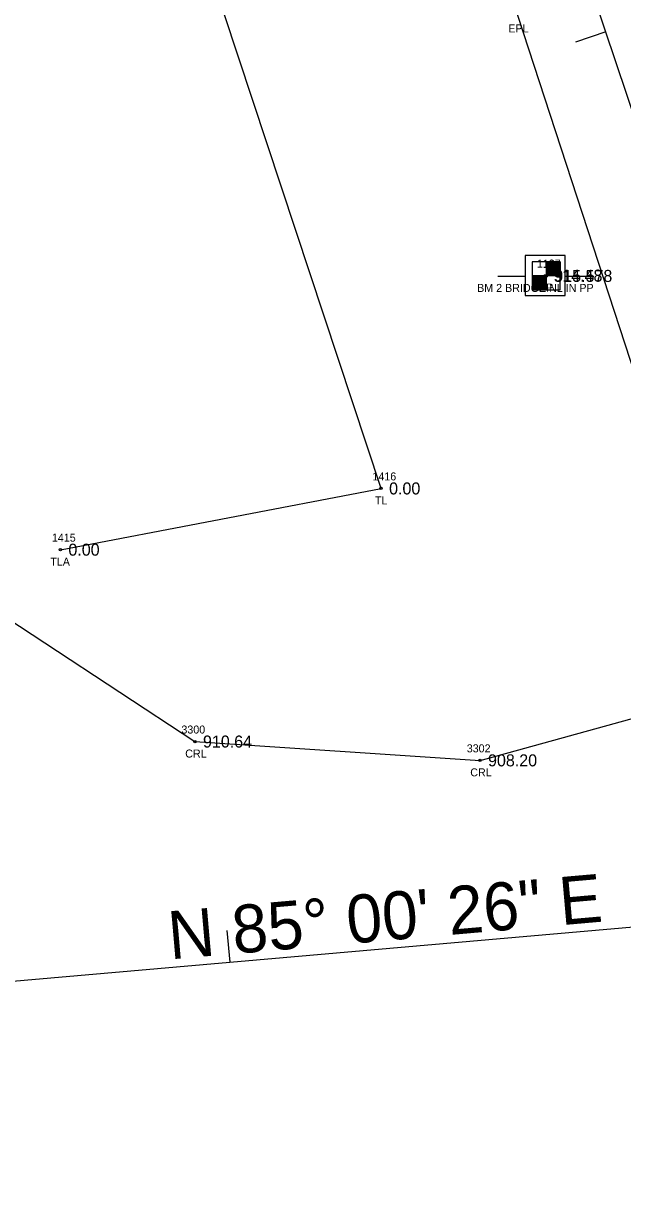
# Model space of a CAD drawing. Extents: x 1528109 to 1531398, y 1157799 to 1162548.
# Drawn here: x 1529538.8 to 1529613.7, y 1160240.8 to 1160387.6 of the extents above; entities that cross this region are included whole.
import ezdxf

# ---------------------------------------------------------------- set-up
doc = ezdxf.new("R2010")
doc.units = 0
for name, color, linetype in [('RD_EX_H2O', 7, 'Continuous'), ('RD_EX_H2O_txCode', 7, 'Continuous'), ('RD_EX_Road', 7, 'Continuous'), ('RD_EX_Road_txCode', 7, 'Continuous'), ('RD_EX_TX_H2O_ELEV', 7, 'Continuous'), ('RD_EX_TX_VEG_ELEV', 7, 'Continuous'), ('RD_EX_UT', 7, 'Continuous'), ('RD_EX_UT_txCode', 7, 'Continuous'), ('RD_EX_VEG', 7, 'Continuous'), ('RD_EX_VEG_txCode', 7, 'Continuous'), ('RD_HC_Cl', 7, 'Continuous'), ('RD_HC_Data', 7, 'Continuous'), ('RD_HC_Data_Tic', 7, 'Continuous'), ('RD_HC_Survey', 7, 'Continuous'), ('RD_HC_Survey_ELEV', 7, 'Continuous'), ('RD_HC_Survey_txCode', 7, 'Continuous'), ('RD_SMD_Locator', 7, 'Continuous')]:
    doc.layers.add(name, color=color, linetype=linetype)

msp = doc.modelspace()

# ---------------------------------------------------------------- linework, layer by layer
at = {"layer": 'RD_EX_H2O'}
msp.add_lwpolyline([(1529212.56, 1160420.69), (1529289.94, 1160452.31), (1529331.04, 1160457.54), (1529371.94, 1160452.7), (1529411.5, 1160420.02), (1529456.02, 1160392.77), (1529494.52, 1160341.06), (1529560.21, 1160297.91), (1529595.85, 1160295.56), (1529623.8, 1160303.23), (1529653.23, 1160315.13), (1529678.89, 1160322.7), (1529698.19, 1160309.68), (1529721.68, 1160311.69)], dxfattribs=at)
at = {"layer": 'RD_EX_Road'}
msp.add_lwpolyline([(1529619.36, 1160331.12), (1529600.6, 1160388.5), (1529583.59, 1160439.6), (1529564.67, 1160495.86), (1529548.92, 1160543.15), (1529530.19, 1160599.08), (1529525.69, 1160605.63)], dxfattribs=at)
at = {"layer": 'RD_EX_UT'}
for p, q in [((1529606.51, 1160358.63), (1529601.51, 1160358.63)), ((1529601.51, 1160358.63), (1529601.51, 1160353.63)), ((1529606.51, 1160353.63), (1529606.51, 1160358.63)), ((1529598.08, 1160356.06), (1529601.55, 1160356.06)), ((1529606.44, 1160356.06), (1529610.08, 1160356.06)), ((1529601.51, 1160353.63), (1529606.51, 1160353.63))]:
    msp.add_line(p, q, dxfattribs=at)
at = {"layer": 'RD_EX_VEG'}
msp.add_lwpolyline([(1529543.38, 1160321.88), (1529583.48, 1160329.53), (1529467.47, 1160679.92), (1529425.09, 1160802.81), (1529349.9, 1161010.59), (1529312.85, 1161137.15)], dxfattribs=at)
at = {"layer": 'RD_HC_Cl'}
for p, q in [((1529913.5, 1159487.74), (1529527.85, 1160635.77)), ((1529525.22, 1160266.9), (1529648.16, 1160277.64))]:
    msp.add_line(p, q, dxfattribs=at)
at = {"layer": 'RD_HC_Data_Tic'}
for p, q in [((1529611.57, 1160386.56), (1529607.78, 1160385.29)), ((1529564.59, 1160270.34), (1529564.24, 1160274.32))]:
    msp.add_line(p, q, dxfattribs=at)
at = {"layer": 'RD_HC_Survey'}
for p, q in [((1529604.14, 1160357.83), (1529604.14, 1160354.33)), ((1529604.16, 1160357.83), (1529604.16, 1160356.08)), ((1529604.18, 1160357.83), (1529604.18, 1160356.08)), ((1529604.21, 1160357.83), (1529604.21, 1160356.08)), ((1529604.23, 1160357.83), (1529604.23, 1160356.08)), ((1529604.26, 1160357.83), (1529604.26, 1160356.08)), ((1529604.28, 1160357.83), (1529604.28, 1160356.08)), ((1529604.31, 1160357.83), (1529604.31, 1160356.08)), ((1529604.33, 1160357.83), (1529604.33, 1160356.08)), ((1529604.36, 1160357.83), (1529604.36, 1160356.08)), ((1529604.38, 1160357.83), (1529604.38, 1160356.08)), ((1529604.41, 1160357.83), (1529604.41, 1160356.08)), ((1529604.43, 1160357.83), (1529604.43, 1160356.08)), ((1529604.46, 1160357.83), (1529604.46, 1160356.08)), ((1529604.48, 1160357.83), (1529604.48, 1160356.08)), ((1529604.51, 1160357.83), (1529604.51, 1160356.08)), ((1529604.53, 1160357.83), (1529604.53, 1160356.08)), ((1529604.56, 1160357.83), (1529604.56, 1160356.08)), ((1529604.58, 1160357.83), (1529604.58, 1160356.08)), ((1529604.61, 1160357.83), (1529604.61, 1160356.08)), ((1529604.63, 1160357.83), (1529604.63, 1160356.08)), ((1529604.65, 1160357.83), (1529604.65, 1160356.08)), ((1529604.68, 1160357.83), (1529604.68, 1160356.08)), ((1529604.7, 1160357.83), (1529604.7, 1160356.08)), ((1529604.73, 1160357.83), (1529604.73, 1160356.08)), ((1529604.75, 1160357.83), (1529604.75, 1160356.08)), ((1529604.78, 1160357.83), (1529604.78, 1160356.08)), ((1529604.8, 1160357.83), (1529604.8, 1160356.08)), ((1529604.83, 1160357.83), (1529604.83, 1160356.08)), ((1529604.85, 1160357.83), (1529604.85, 1160356.08)), ((1529604.88, 1160357.83), (1529604.88, 1160356.08)), ((1529604.9, 1160357.83), (1529604.9, 1160356.08)), ((1529604.93, 1160357.83), (1529604.93, 1160356.08)), ((1529604.95, 1160357.83), (1529604.95, 1160356.08)), ((1529604.98, 1160357.83), (1529604.98, 1160356.08)), ((1529605, 1160357.83), (1529605, 1160356.08)), ((1529605.03, 1160357.83), (1529605.03, 1160356.08)), ((1529605.05, 1160357.83), (1529605.05, 1160356.08)), ((1529605.08, 1160357.83), (1529605.08, 1160356.08)), ((1529605.1, 1160357.83), (1529605.1, 1160356.08)), ((1529605.12, 1160357.83), (1529605.12, 1160356.08)), ((1529605.15, 1160357.83), (1529605.15, 1160356.08)), ((1529605.17, 1160357.83), (1529605.17, 1160356.08)), ((1529605.2, 1160357.83), (1529605.2, 1160356.08)), ((1529605.22, 1160357.83), (1529605.22, 1160356.08)), ((1529605.25, 1160357.83), (1529605.25, 1160356.08)), ((1529605.27, 1160357.83), (1529605.27, 1160356.08)), ((1529605.3, 1160357.83), (1529605.3, 1160356.08)), ((1529605.32, 1160357.83), (1529605.32, 1160356.08)), ((1529605.35, 1160357.83), (1529605.35, 1160356.08)), ((1529605.37, 1160357.83), (1529605.37, 1160356.08)), ((1529605.4, 1160357.83), (1529605.4, 1160356.08)), ((1529605.42, 1160357.83), (1529605.42, 1160356.08)), ((1529605.45, 1160357.83), (1529605.45, 1160356.08)), ((1529605.47, 1160357.83), (1529605.47, 1160356.08)), ((1529605.5, 1160357.83), (1529605.5, 1160356.08)), ((1529605.52, 1160357.83), (1529605.52, 1160356.08)), ((1529605.55, 1160357.83), (1529605.55, 1160356.08)), ((1529605.57, 1160357.83), (1529605.57, 1160356.08)), ((1529605.6, 1160357.83), (1529605.6, 1160356.08)), ((1529605.62, 1160357.83), (1529605.62, 1160356.08)), ((1529605.64, 1160357.83), (1529605.64, 1160356.08)), ((1529605.67, 1160357.83), (1529605.67, 1160356.08)), ((1529605.69, 1160357.83), (1529605.69, 1160356.08)), ((1529605.72, 1160357.83), (1529605.72, 1160356.08)), ((1529605.74, 1160357.83), (1529605.74, 1160356.08)), ((1529605.77, 1160357.83), (1529605.77, 1160356.08)), ((1529605.79, 1160357.83), (1529605.79, 1160356.08)), ((1529605.82, 1160357.83), (1529605.82, 1160356.08)), ((1529605.84, 1160357.83), (1529605.84, 1160356.08)), ((1529605.87, 1160357.83), (1529605.87, 1160356.08)), ((1529605.89, 1160356.08), (1529602.39, 1160356.08)), ((1529602.39, 1160356.08), (1529602.39, 1160354.33)), ((1529602.42, 1160356.08), (1529602.42, 1160354.33)), ((1529602.44, 1160356.08), (1529602.44, 1160354.33)), ((1529602.47, 1160356.08), (1529602.47, 1160354.33)), ((1529602.49, 1160356.08), (1529602.49, 1160354.33)), ((1529602.52, 1160356.08), (1529602.52, 1160354.33)), ((1529602.54, 1160356.08), (1529602.54, 1160354.33)), ((1529602.57, 1160356.08), (1529602.57, 1160354.33)), ((1529602.59, 1160356.08), (1529602.59, 1160354.33)), ((1529602.61, 1160356.08), (1529602.61, 1160354.33)), ((1529602.64, 1160356.08), (1529602.64, 1160354.33)), ((1529602.66, 1160356.08), (1529602.66, 1160354.33)), ((1529602.69, 1160356.08), (1529602.69, 1160354.33)), ((1529602.71, 1160356.08), (1529602.71, 1160354.33)), ((1529602.74, 1160356.08), (1529602.74, 1160354.33)), ((1529602.76, 1160356.08), (1529602.76, 1160354.33)), ((1529602.79, 1160356.08), (1529602.79, 1160354.33)), ((1529602.81, 1160356.08), (1529602.81, 1160354.33)), ((1529602.84, 1160356.08), (1529602.84, 1160354.33)), ((1529602.86, 1160356.08), (1529602.86, 1160354.33)), ((1529602.89, 1160356.08), (1529602.89, 1160354.33)), ((1529602.91, 1160356.08), (1529602.91, 1160354.33)), ((1529602.94, 1160356.08), (1529602.94, 1160354.33)), ((1529602.96, 1160356.08), (1529602.96, 1160354.33)), ((1529602.99, 1160356.08), (1529602.99, 1160354.33)), ((1529603.01, 1160356.08), (1529603.01, 1160354.33)), ((1529603.04, 1160356.08), (1529603.04, 1160354.33)), ((1529603.06, 1160356.08), (1529603.06, 1160354.33)), ((1529603.08, 1160356.08), (1529603.08, 1160354.33)), ((1529603.11, 1160356.08), (1529603.11, 1160354.33)), ((1529603.13, 1160356.08), (1529603.13, 1160354.33)), ((1529603.16, 1160356.08), (1529603.16, 1160354.33)), ((1529603.18, 1160356.08), (1529603.18, 1160354.33)), ((1529603.21, 1160356.08), (1529603.21, 1160354.33)), ((1529603.23, 1160356.08), (1529603.23, 1160354.33)), ((1529603.26, 1160356.08), (1529603.26, 1160354.33)), ((1529603.28, 1160356.08), (1529603.28, 1160354.33)), ((1529603.31, 1160356.08), (1529603.31, 1160354.33)), ((1529603.33, 1160356.08), (1529603.33, 1160354.33)), ((1529603.36, 1160356.08), (1529603.36, 1160354.33)), ((1529603.38, 1160356.08), (1529603.38, 1160354.33)), ((1529603.41, 1160356.08), (1529603.41, 1160354.33)), ((1529603.43, 1160356.08), (1529603.43, 1160354.33)), ((1529603.46, 1160356.08), (1529603.46, 1160354.33)), ((1529603.48, 1160356.08), (1529603.48, 1160354.33)), ((1529603.51, 1160356.08), (1529603.51, 1160354.33)), ((1529603.53, 1160356.08), (1529603.53, 1160354.33)), ((1529603.56, 1160356.08), (1529603.56, 1160354.33)), ((1529603.58, 1160356.08), (1529603.58, 1160354.33)), ((1529603.6, 1160356.08), (1529603.6, 1160354.33)), ((1529603.63, 1160356.08), (1529603.63, 1160354.33)), ((1529603.65, 1160356.08), (1529603.65, 1160354.33)), ((1529603.68, 1160356.08), (1529603.68, 1160354.33)), ((1529603.7, 1160356.08), (1529603.7, 1160354.33)), ((1529603.73, 1160356.08), (1529603.73, 1160354.33)), ((1529603.75, 1160356.08), (1529603.75, 1160354.33)), ((1529603.78, 1160356.08), (1529603.78, 1160354.33)), ((1529603.8, 1160356.08), (1529603.8, 1160354.33)), ((1529603.83, 1160356.08), (1529603.83, 1160354.33)), ((1529603.85, 1160356.08), (1529603.85, 1160354.33)), ((1529603.88, 1160356.08), (1529603.88, 1160354.33)), ((1529603.9, 1160356.08), (1529603.9, 1160354.33)), ((1529603.93, 1160356.08), (1529603.93, 1160354.33)), ((1529603.95, 1160356.08), (1529603.95, 1160354.33)), ((1529603.98, 1160356.08), (1529603.98, 1160354.33)), ((1529604, 1160356.08), (1529604, 1160354.33)), ((1529604.03, 1160356.08), (1529604.03, 1160354.33)), ((1529604.05, 1160356.08), (1529604.05, 1160354.33)), ((1529604.07, 1160356.08), (1529604.07, 1160354.33)), ((1529604.1, 1160356.08), (1529604.1, 1160354.33)), ((1529604.12, 1160356.08), (1529604.12, 1160354.33))]:
    msp.add_line(p, q, dxfattribs=at)
msp.add_lwpolyline([(1529605.89, 1160357.83), (1529602.39, 1160357.83), (1529602.39, 1160354.33), (1529605.89, 1160354.33)], close=True, dxfattribs=at)
at = {"layer": 'RD_SMD_Locator'}
for centre in [(1529604.02, 1160356.12), (1529604.14, 1160356.08), (1529583.48, 1160329.53), (1529543.38, 1160321.88), (1529560.21, 1160297.91), (1529595.85, 1160295.56)]:
    msp.add_circle(centre, 0.15, dxfattribs=at)

# ---------------------------------------------------------------- texts
at = {"layer": 'RD_EX_H2O_txCode'}
for s, p in [('3300', (1529558.51, 1160298.91)), ('CRL', (1529558.99, 1160295.91)), ('3302', (1529594.19, 1160296.56)), ('CRL', (1529594.63, 1160293.56))]:
    msp.add_text(s, height=1, dxfattribs=at).set_placement(p)
at = {"layer": 'RD_EX_Road_txCode'}
msp.add_text('EPL', height=1, dxfattribs=at).set_placement((1529599.39, 1160386.5))
at = {"layer": 'RD_EX_TX_H2O_ELEV'}
for s, p in [('910.64', (1529561.21, 1160297.16)), ('908.20', (1529596.85, 1160294.81))]:
    msp.add_text(s, height=1.5, dxfattribs=at).set_placement(p)
at = {"layer": 'RD_EX_TX_VEG_ELEV'}
for p in [(1529584.48, 1160328.78), (1529544.38, 1160321.13)]:
    msp.add_text('0.00', height=1.5, dxfattribs=at).set_placement(p)
at = {"layer": 'RD_EX_UT_txCode'}
for s, p in [('1127', (1529602.96, 1160357.12)), ('PP', (1529603.24, 1160354.12))]:
    msp.add_text(s, height=1, dxfattribs=at).set_placement(p)
at = {"layer": 'RD_EX_VEG_txCode'}
for s, p in [('1416', (1529582.4, 1160330.53)), ('TL', (1529582.71, 1160327.53)), ('1415', (1529542.32, 1160322.88)), ('TLA', (1529542.12, 1160319.88))]:
    msp.add_text(s, height=1, dxfattribs=at).set_placement(p)
at = {"layer": 'RD_HC_Data'}
msp.add_text('N 85%%d 00\' 26" E', height=6, rotation=4.9928, dxfattribs=at).set_placement((1529557.11, 1160270.69))
at = {"layer": 'RD_HC_Survey_ELEV'}
for s, p in [('914.48', (1529605.02, 1160355.37)), ('915.578', (1529605.14, 1160355.33))]:
    msp.add_text(s, height=1.5, dxfattribs=at).set_placement(p)
at = {"layer": 'RD_HC_Survey_txCode'}
for s, p in [('13', (1529603.69, 1160357.08)), ('BM 2 BRIDGE NL IN PP', (1529595.49, 1160354.08))]:
    msp.add_text(s, height=1, dxfattribs=at).set_placement(p)

doc.saveas('drawing.dxf')
